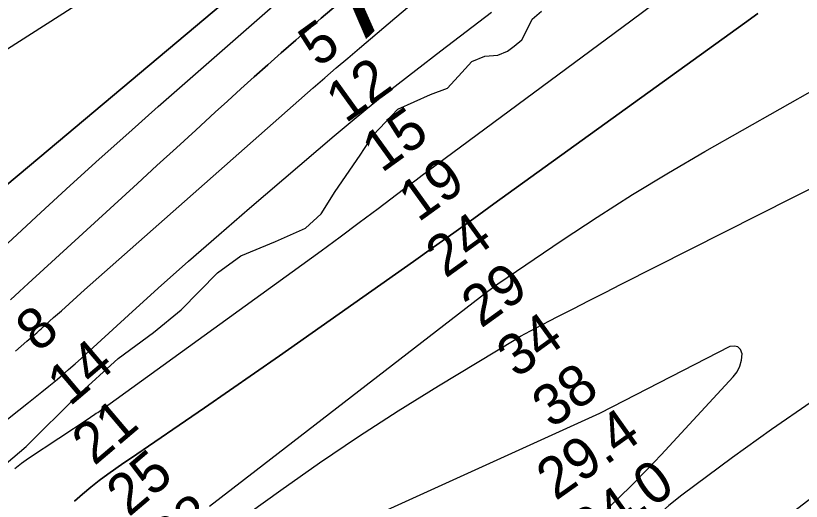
# Model space of a CAD drawing. Extents: x 3146026 to 3183936, y 897894 to 923344.
# Drawn here: x 3179281 to 3180562, y 905107 to 905898 of the extents above; entities that cross this region are included whole.
import ezdxf

# ---------------------------------------------------------------- set-up
doc = ezdxf.new("R2010")
doc.units = 0
for name, color, linetype in [('V-RIVR-EDGE', 7, 'Continuous'), ('V-RIVR-IDEN', 7, 'Continuous'), ('V-RIVR-RANG', 7, 'Continuous'), ('V-TOPO-DPTH', 7, 'Continuous'), ('V-TOPO-MINR', 7, 'Continuous'), ('V-TOPO-WATR', 7, 'Continuous')]:
    doc.layers.add(name, color=color, linetype=linetype)

msp = doc.modelspace()

# ---------------------------------------------------------------- linework, layer by layer
at = {"layer": 'V-RIVR-EDGE'}
msp.add_lwpolyline([(3179217.9, 905128.3), (3179298.5, 905196.1), (3179381.3, 905278.5), (3179448.3, 905339.3), (3179505.7, 905381.8), (3179551.1, 905418.9), (3179610.1, 905479.2), (3179648.4, 905506.7), (3179704.6, 905530.3), (3179753.8, 905551.7), (3179779.2, 905575.4), (3179802, 905611.5), (3179842.6, 905670.8), (3179863.7, 905703.1), (3179903.8, 905745.6), (3179957.2, 905769.8), (3179984.8, 905780), (3180008.6, 905805.3), (3180024.8, 905823.6), (3180045.9, 905832.2), (3180067, 905833.8), (3180082.6, 905840.2), (3180093.4, 905848.3), (3180105.9, 905858.5), (3180112.4, 905871.4), (3180122.7, 905892.4), (3180138.4, 905905.4)], dxfattribs=at)
at = {"layer": 'V-TOPO-DPTH'}
for points in [[(3179272.6, 905434.8), (3179287.2, 905448.4), (3179301.8, 905461.9), (3179479.9, 905624.7), (3179511.5, 905653.7), (3179543.2, 905682.7), (3179574.8, 905711.7), (3179606.5, 905740.7), (3179626.3, 905758.9), (3179648.1, 905778.8), (3179670, 905798.5), (3179692, 905818.1), (3179714.1, 905837.5), (3179738, 905858.4), (3179748.3, 905867.3), (3179758.6, 905876.2), (3179768.9, 905885), (3179779.2, 905893.8), (3179894.2, 905991.9)], [(3179894.2, 905991.9), (3179779.2, 905893.8), (3179768.9, 905885), (3179758.6, 905876.2), (3179748.3, 905867.3), (3179738, 905858.4), (3179714.1, 905837.5), (3179692, 905818.1), (3179670, 905798.5), (3179648.1, 905778.8), (3179626.3, 905758.9), (3179606.5, 905740.7), (3179574.8, 905711.7), (3179543.2, 905682.7), (3179511.5, 905653.7), (3179479.9, 905624.7), (3179301.8, 905461.9), (3179287.2, 905448.4), (3179272.6, 905434.8)], [(3179648.9, 905943.4), (3179303.8, 905653.5), (3179283.6, 905636.5), (3179263.4, 905619.5)], [(3179263.4, 905619.5), (3179283.6, 905636.5), (3179303.8, 905653.5), (3179648.9, 905943.4)], [(3179416.7, 905939.1), (3179241.7, 905827.3)], [(3179416.7, 905939.1), (3179241.7, 905827.3)], [(3179183.2, 905173.7), (3179302.2, 905267.8), (3179313.2, 905276.5), (3179324.1, 905285.3), (3179335.1, 905294.2), (3179345.9, 905303.2), (3179356.7, 905312.2), (3179367.4, 905321.4), (3179377.9, 905330.7), (3179388.4, 905340.1), (3179464.9, 905409.9), (3179513.7, 905454.1), (3179562.9, 905497.9), (3179612.4, 905541.2), (3179662.3, 905584.3), (3179800.4, 905702.3), (3179826.1, 905723.9), (3179851.9, 905745.3), (3179878.1, 905766.3), (3179904.5, 905787), (3179933.3, 905809.3), (3179974.3, 905840.9), (3180015.4, 905872.5), (3180056.6, 905903.9)], [(3179183.2, 905173.7), (3179302.2, 905267.8), (3179313.2, 905276.5), (3179324.1, 905285.3), (3179335.1, 905294.2), (3179345.9, 905303.2), (3179356.7, 905312.2), (3179367.4, 905321.4), (3179377.9, 905330.7), (3179388.4, 905340.1), (3179464.9, 905409.9), (3179513.7, 905454.1), (3179562.9, 905497.9), (3179612.4, 905541.2), (3179662.3, 905584.3), (3179800.4, 905702.3), (3179826.1, 905723.9), (3179851.9, 905745.3), (3179878.1, 905766.3), (3179904.5, 905787), (3179933.3, 905809.3), (3179974.3, 905840.9), (3180015.4, 905872.5), (3180056.6, 905903.9)], [(3180490.7, 905901.5), (3180468.8, 905885.8), (3180060.7, 905591.3), (3180027.9, 905567.8), (3179995.1, 905544.3), (3179962.3, 905521), (3179929.3, 905497.7), (3179711, 905344), (3179670.3, 905315.5), (3179629.6, 905287.1), (3179588.7, 905258.9), (3179547.8, 905230.7), (3179468.5, 905176.5), (3179465.8, 905174.7), (3179461.7, 905172.1), (3179457.6, 905169.4), (3179431.5, 905151.2), (3179417.3, 905140.8), (3179403.5, 905130), (3179390.3, 905118.6), (3179377.3, 905106.8)]]:
    msp.add_lwpolyline(points, dxfattribs=at)
at = {"layer": 'V-TOPO-MINR'}
for points in [[(3180215.9, 905433.9), (3180241.9, 905447.2), (3180268, 905460.4), (3180660.7, 905658.6), (3180675.9, 905666.2), (3180691, 905673.8), (3180706.2, 905681.4), (3180721.4, 905688.9), (3180743.1, 905699.6), (3180747.4, 905701.7), (3180751.8, 905703.8), (3180756.1, 905706), (3180760.5, 905708.1), (3180764.8, 905710.2), (3180769.2, 905712.3), (3180773.6, 905714.4), (3180778, 905716.4), (3181217.5, 905922), (3181319.1, 905968.5), (3181421.2, 906013.9), (3181524.1, 906057.5), (3181594.5, 906086.5)], [(3179272.6, 905434.8), (3179287.2, 905448.4), (3179301.8, 905461.9), (3179479.9, 905624.7), (3179511.5, 905653.7), (3179543.2, 905682.7), (3179574.8, 905711.7), (3179606.5, 905740.7), (3179626.3, 905758.9), (3179648.1, 905778.8), (3179670, 905798.5), (3179692, 905818.1), (3179714.1, 905837.5), (3179738, 905858.4), (3179748.3, 905867.3), (3179758.6, 905876.2), (3179768.9, 905885), (3179779.2, 905893.8), (3179894.2, 905991.9)], [(3179263.4, 905619.5), (3179283.6, 905636.5), (3179303.8, 905653.5), (3179648.9, 905943.4)], [(3179416.7, 905939.1), (3179241.7, 905827.3)], [(3179280.7, 905351.5), (3179290, 905359.5), (3179299.3, 905367.5), (3179313.1, 905379.3), (3179315.5, 905381.4), (3179317.9, 905383.5), (3179320.3, 905385.6), (3179322.7, 905387.7), (3179343.1, 905406.1), (3179355.7, 905417.3), (3179368.3, 905428.6), (3179380.9, 905439.8), (3179393.6, 905451.1), (3179766.3, 905780.2), (3179785, 905796.6), (3179803.7, 905812.9), (3179822.5, 905829), (3179841.4, 905845.1), (3179899.1, 905893.9), (3179946.8, 905934.5)], [(3179252.3, 905512.6), (3179322.4, 905577.5), (3179369.8, 905621.1), (3179417.5, 905664.4), (3179465.5, 905707.3), (3179513.7, 905750), (3179709, 905921.1)], [(3179279.9, 905160.4), (3179290.7, 905169), (3179302, 905177.1), (3179400.8, 905242.4), (3179403.1, 905244), (3179405.5, 905245.5), (3179407.9, 905247.1), (3179410.2, 905248.6), (3179412.6, 905250.1), (3179415, 905251.7), (3179417.3, 905253.3), (3179419.6, 905254.9), (3179747.8, 905492.3), (3179779, 905515), (3179810.2, 905537.8), (3179841.1, 905560.9), (3179872, 905584), (3179913.4, 905615.2), (3179923.6, 905622.8), (3179933.7, 905630.4), (3179943.9, 905638), (3179954.1, 905645.6), (3180283.8, 905889.6), (3180326.3, 905920.9)], [(3179377.3, 905106.8), (3179390.3, 905118.6), (3179403.5, 905130), (3179417.3, 905140.8), (3179431.5, 905151.2), (3179457.6, 905169.4), (3179461.7, 905172.1), (3179465.8, 905174.7), (3179468.5, 905176.5), (3179547.8, 905230.7), (3179588.7, 905258.9), (3179629.6, 905287.1), (3179670.3, 905315.5), (3179711, 905344), (3179929.3, 905497.7), (3179962.3, 905521), (3179995.1, 905544.3), (3180027.9, 905567.8), (3180060.7, 905591.3), (3180468.8, 905885.8), (3180490.7, 905901.5)], [(3179597, 905098.6), (3179616, 905113.4), (3179635.1, 905128.2), (3179654.1, 905143), (3179673.2, 905157.7), (3180050.6, 905449), (3180054.7, 905452.1), (3180058.8, 905455.1), (3180062.9, 905458), (3180067.1, 905460.9), (3180172, 905532.1), (3180229.1, 905569.8), (3180286.7, 905606.7), (3180345.2, 905642.1), (3180404.3, 905676.6), (3180649.8, 905816)], [(3179613.5, 905053.2), (3179713.1, 905125.1), (3179776.1, 905169.4), (3179839.9, 905212.6), (3179904.6, 905254.3), (3179970.1, 905294.9), (3180096.3, 905371), (3180104.2, 905375.6), (3180112.1, 905380.2), (3180120.2, 905384.6), (3180128.2, 905388.8), (3180163.9, 905407.2), (3180189.9, 905420.6), (3180215.9, 905433.9)], [(3180239.3, 905088.3), (3180263.3, 905111.3), (3180287, 905134.5), (3180310.3, 905158.3), (3180333.1, 905182.5), (3180450.8, 905309.4), (3180456.9, 905317.8), (3180461.6, 905326.8), (3180464.1, 905336.7), (3180465.1, 905347.1), (3180462.4, 905353.9), (3180458.4, 905358.5), (3180452.5, 905359.8), (3180445.2, 905358.9), (3180252.6, 905259.9), (3180232.6, 905249.6), (3179665.1, 904991.6)], [(3180577.7, 905268.1), (3180513, 905223.7), (3180449.2, 905178), (3180367, 905117), (3180345.8, 905099.9), (3180325.6, 905081.8), (3180306.8, 905062.1), (3180289.1, 905041.5), (3180209.8, 904941.1), (3180203.3, 904930.8), (3180198.3, 904920.1), (3180195.5, 904908.6), (3180194.3, 904896.5), (3180197.1, 904888.8), (3180201.5, 904883.5), (3180208.2, 904881.9), (3180216.4, 904882.9), (3180330.4, 904940.6), (3180364.8, 904959.2), (3180398.4, 904979.1), (3180430.8, 905000.8), (3180462.5, 905023.8), (3180696.2, 905203.3)]]:
    msp.add_lwpolyline(points, dxfattribs=at)
at = {"layer": 'V-TOPO-WATR'}
msp.add_lwpolyline([(3179183.2, 905173.7), (3179302.2, 905267.8), (3179313.2, 905276.5), (3179324.1, 905285.3), (3179335.1, 905294.2), (3179345.9, 905303.2), (3179356.7, 905312.2), (3179367.4, 905321.4), (3179377.9, 905330.7), (3179388.4, 905340.1), (3179464.9, 905409.9), (3179513.7, 905454.1), (3179562.9, 905497.9), (3179612.4, 905541.2), (3179662.3, 905584.3), (3179800.4, 905702.3), (3179826.1, 905723.9), (3179851.9, 905745.3), (3179878.1, 905766.3), (3179904.5, 905787), (3179933.3, 905809.3), (3179974.3, 905840.9), (3180015.4, 905872.5), (3180056.6, 905903.9)], dxfattribs=at)

# ---------------------------------------------------------------- texts
at = {"layer": 'V-RIVR-IDEN'}
msp.add_text('ADAMS', height=150, rotation=43.8154, dxfattribs=at).set_placement((3179852, 905859.5))
at = {"layer": 'V-RIVR-RANG'}
for s, rotation, p in [('5', 35.8003, (3179774, 905812.6)), ('12', 35.8003, (3179818.8, 905721.6)), ('15', 35.8003, (3179877.7, 905640.8)), ('19', 35.8003, (3179937.2, 905560.4)), ('24', 35.8003, (3179981.6, 905469.1)), ('29', 35.8003, (3180039.6, 905387.7)), ('8', 40.3142, (3179317.7, 905347.7)), ('34', 35.8003, (3180097.3, 905306)), ('14', 40.3142, (3179369, 905260.1)), ('38', 35.8003, (3180154.7, 905224.1)), ('21', 40.3142, (3179409.3, 905163.5)), ('29.4', 35.3483, (3180161.3, 905106.7)), ('25', 40.3142, (3179465.6, 905080.1)), ('34.0', 35.3483, (3180217, 905023.6)), ('28', 40.3142, (3179536.7, 905009.1))]:
    msp.add_text(s, height=67, rotation=rotation, dxfattribs=at).set_placement(p)

doc.saveas('drawing.dxf')
